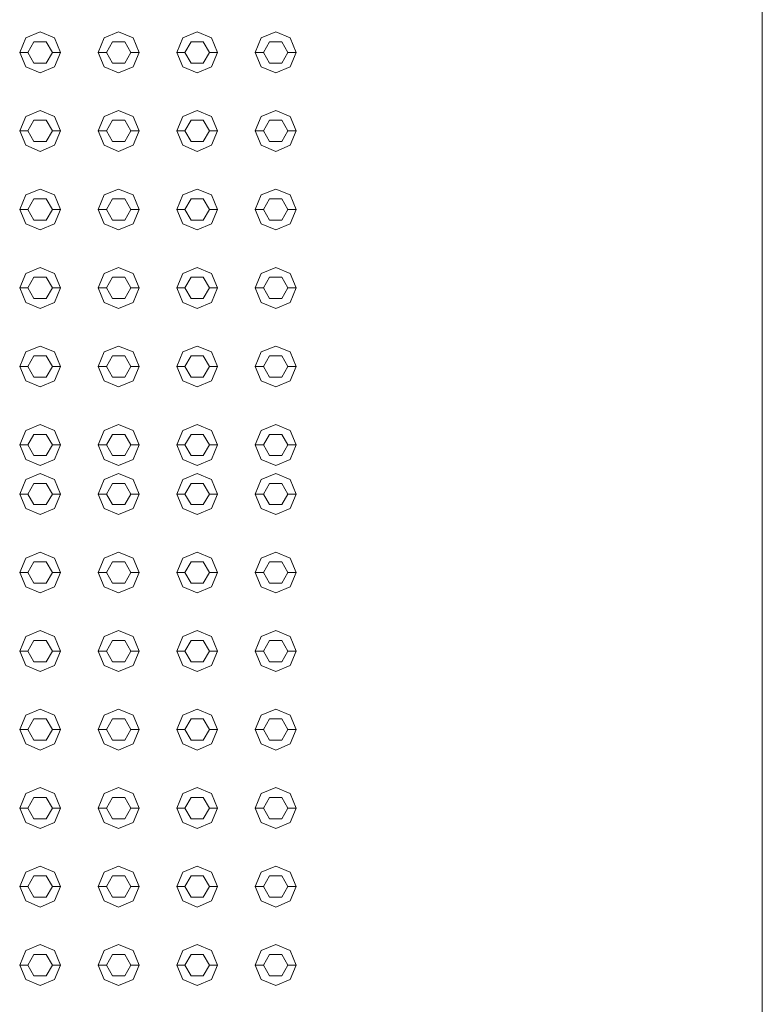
# Model space of a CAD drawing. Header units: millimetres. Extents: x 321 to 585, y -277 to 9.
# Tile 1045 of 1056: x 359.941 to 360.849, y -8.256 to -7.052. Entities that reach past the tile are written whole.
import ezdxf

# ---------------------------------------------------------------- set-up
doc = ezdxf.new("R2010")
doc.units = ezdxf.units.MM
doc.header["$MEASUREMENT"] = 0
doc.layers.add('IFC-Elemento construtivo genérico-Contorno', color=253, linetype='Continuous', lineweight=5)
doc.layers.add('IFC-Laje-Contorno', color=134, linetype='Continuous', lineweight=5)

msp = doc.modelspace()

# ---------------------------------------------------------------- linework, layer by layer
at = {"layer": 'IFC-Elemento construtivo genérico-Contorno', "lineweight": 5}
for p, q in [((359.9487, -7.0747), (359.9663, -7.0674)), ((359.9663, -7.0674), (359.984, -7.0747)), ((360.0447, -7.0747), (360.0623, -7.0674)), ((360.0623, -7.0674), (360.08, -7.0747)), ((360.1407, -7.0747), (360.1583, -7.0674)), ((360.1583, -7.0674), (360.176, -7.0747)), ((360.2367, -7.0747), (360.2543, -7.0674)), ((360.2543, -7.0674), (360.272, -7.0747)), ((359.9413, -7.0924), (359.9487, -7.0747)), ((359.9513, -7.0924), (359.9588, -7.0794)), ((359.9588, -7.0794), (359.9738, -7.0794)), ((359.9738, -7.0794), (359.9813, -7.0924)), ((359.984, -7.0747), (359.9913, -7.0924)), ((360.0373, -7.0924), (360.0447, -7.0747)), ((360.0473, -7.0924), (360.0548, -7.0794)), ((360.0548, -7.0794), (360.0698, -7.0794)), ((360.0698, -7.0794), (360.0773, -7.0924)), ((360.08, -7.0747), (360.0873, -7.0924)), ((360.1333, -7.0924), (360.1407, -7.0747)), ((360.1433, -7.0924), (360.1508, -7.0794)), ((360.1508, -7.0794), (360.1658, -7.0794)), ((360.1658, -7.0794), (360.1733, -7.0924)), ((360.176, -7.0747), (360.1833, -7.0924)), ((360.2293, -7.0924), (360.2367, -7.0747)), ((360.2393, -7.0924), (360.2468, -7.0794)), ((360.2468, -7.0794), (360.2618, -7.0794)), ((360.2618, -7.0794), (360.2693, -7.0924)), ((360.272, -7.0747), (360.2793, -7.0924)), ((359.9413, -7.0924), (359.9513, -7.0924)), ((359.9413, -7.0924), (359.9487, -7.11)), ((359.9513, -7.0924), (359.9588, -7.1054)), ((359.9738, -7.1054), (359.9813, -7.0924)), ((359.9813, -7.0924), (359.9913, -7.0924)), ((359.984, -7.11), (359.9913, -7.0924)), ((360.0373, -7.0924), (360.0473, -7.0924)), ((360.0373, -7.0924), (360.0447, -7.11)), ((360.0473, -7.0924), (360.0548, -7.1054)), ((360.0698, -7.1054), (360.0773, -7.0924)), ((360.0773, -7.0924), (360.0873, -7.0924)), ((360.08, -7.11), (360.0873, -7.0924)), ((360.1333, -7.0924), (360.1433, -7.0924)), ((360.1333, -7.0924), (360.1407, -7.11)), ((360.1433, -7.0924), (360.1508, -7.1054)), ((360.1658, -7.1054), (360.1733, -7.0924)), ((360.1733, -7.0924), (360.1833, -7.0924)), ((360.176, -7.11), (360.1833, -7.0924)), ((360.2293, -7.0924), (360.2393, -7.0924)), ((360.2293, -7.0924), (360.2367, -7.11)), ((360.2393, -7.0924), (360.2468, -7.1054)), ((360.2618, -7.1054), (360.2693, -7.0924)), ((360.2693, -7.0924), (360.2793, -7.0924)), ((360.272, -7.11), (360.2793, -7.0924)), ((359.9487, -7.11), (359.9663, -7.1174)), ((359.9588, -7.1054), (359.9738, -7.1054)), ((359.9663, -7.1174), (359.984, -7.11)), ((360.0447, -7.11), (360.0623, -7.1174)), ((360.0548, -7.1054), (360.0698, -7.1054)), ((360.0623, -7.1174), (360.08, -7.11)), ((360.1407, -7.11), (360.1583, -7.1174)), ((360.1508, -7.1054), (360.1658, -7.1054)), ((360.1583, -7.1174), (360.176, -7.11)), ((360.2367, -7.11), (360.2543, -7.1174)), ((360.2468, -7.1054), (360.2618, -7.1054)), ((360.2543, -7.1174), (360.272, -7.11)), ((359.9487, -7.1707), (359.9663, -7.1634)), ((359.9663, -7.1634), (359.984, -7.1707)), ((360.0447, -7.1707), (360.0623, -7.1634)), ((360.0623, -7.1634), (360.08, -7.1707)), ((360.1407, -7.1707), (360.1583, -7.1634)), ((360.1583, -7.1634), (360.176, -7.1707)), ((360.2367, -7.1707), (360.2543, -7.1634)), ((360.2543, -7.1634), (360.272, -7.1707)), ((359.9413, -7.1884), (359.9487, -7.1707)), ((359.9513, -7.1884), (359.9588, -7.1754)), ((359.9588, -7.1754), (359.9738, -7.1754)), ((359.9738, -7.1754), (359.9813, -7.1884)), ((359.984, -7.1707), (359.9913, -7.1884)), ((360.0373, -7.1884), (360.0447, -7.1707)), ((360.0473, -7.1884), (360.0548, -7.1754)), ((360.0548, -7.1754), (360.0698, -7.1754)), ((360.0698, -7.1754), (360.0773, -7.1884)), ((360.08, -7.1707), (360.0873, -7.1884)), ((360.1333, -7.1884), (360.1407, -7.1707)), ((360.1433, -7.1884), (360.1508, -7.1754)), ((360.1508, -7.1754), (360.1658, -7.1754)), ((360.1658, -7.1754), (360.1733, -7.1884)), ((360.176, -7.1707), (360.1833, -7.1884)), ((360.2293, -7.1884), (360.2367, -7.1707)), ((360.2393, -7.1884), (360.2468, -7.1754)), ((360.2468, -7.1754), (360.2618, -7.1754)), ((360.2618, -7.1754), (360.2693, -7.1884)), ((360.272, -7.1707), (360.2793, -7.1884)), ((359.9413, -7.1884), (359.9513, -7.1884)), ((359.9413, -7.1884), (359.9487, -7.206)), ((359.9513, -7.1884), (359.9588, -7.2014)), ((359.9738, -7.2014), (359.9813, -7.1884)), ((359.9813, -7.1884), (359.9913, -7.1884)), ((359.984, -7.206), (359.9913, -7.1884)), ((360.0373, -7.1884), (360.0473, -7.1884)), ((360.0373, -7.1884), (360.0447, -7.206)), ((360.0473, -7.1884), (360.0548, -7.2014)), ((360.0698, -7.2014), (360.0773, -7.1884)), ((360.0773, -7.1884), (360.0873, -7.1884)), ((360.08, -7.206), (360.0873, -7.1884)), ((360.1333, -7.1884), (360.1433, -7.1884)), ((360.1333, -7.1884), (360.1407, -7.206)), ((360.1433, -7.1884), (360.1508, -7.2014)), ((360.1658, -7.2014), (360.1733, -7.1884)), ((360.1733, -7.1884), (360.1833, -7.1884)), ((360.176, -7.206), (360.1833, -7.1884)), ((360.2293, -7.1884), (360.2393, -7.1884)), ((360.2293, -7.1884), (360.2367, -7.206)), ((360.2393, -7.1884), (360.2468, -7.2014)), ((360.2618, -7.2014), (360.2693, -7.1884)), ((360.2693, -7.1884), (360.2793, -7.1884)), ((360.272, -7.206), (360.2793, -7.1884)), ((359.9487, -7.206), (359.9663, -7.2134)), ((359.9588, -7.2014), (359.9738, -7.2014)), ((359.9663, -7.2134), (359.984, -7.206)), ((360.0447, -7.206), (360.0623, -7.2134)), ((360.0548, -7.2014), (360.0698, -7.2014)), ((360.0623, -7.2134), (360.08, -7.206)), ((360.1407, -7.206), (360.1583, -7.2134)), ((360.1508, -7.2014), (360.1658, -7.2014)), ((360.1583, -7.2134), (360.176, -7.206)), ((360.2367, -7.206), (360.2543, -7.2134)), ((360.2468, -7.2014), (360.2618, -7.2014)), ((360.2543, -7.2134), (360.272, -7.206)), ((359.9487, -7.2667), (359.9663, -7.2594)), ((359.9663, -7.2594), (359.984, -7.2667)), ((360.0447, -7.2667), (360.0623, -7.2594)), ((360.0623, -7.2594), (360.08, -7.2667)), ((360.1407, -7.2667), (360.1583, -7.2594)), ((360.1583, -7.2594), (360.176, -7.2667)), ((360.2367, -7.2667), (360.2543, -7.2594)), ((360.2543, -7.2594), (360.272, -7.2667)), ((359.9413, -7.2844), (359.9487, -7.2667)), ((359.9513, -7.2844), (359.9588, -7.2714)), ((359.9588, -7.2714), (359.9738, -7.2714)), ((359.9738, -7.2714), (359.9813, -7.2844)), ((359.984, -7.2667), (359.9913, -7.2844)), ((360.0373, -7.2844), (360.0447, -7.2667)), ((360.0473, -7.2844), (360.0548, -7.2714)), ((360.0548, -7.2714), (360.0698, -7.2714)), ((360.0698, -7.2714), (360.0773, -7.2844)), ((360.08, -7.2667), (360.0873, -7.2844)), ((360.1333, -7.2844), (360.1407, -7.2667)), ((360.1433, -7.2844), (360.1508, -7.2714)), ((360.1508, -7.2714), (360.1658, -7.2714)), ((360.1658, -7.2714), (360.1733, -7.2844)), ((360.176, -7.2667), (360.1833, -7.2844)), ((360.2293, -7.2844), (360.2367, -7.2667)), ((360.2393, -7.2844), (360.2468, -7.2714)), ((360.2468, -7.2714), (360.2618, -7.2714)), ((360.2618, -7.2714), (360.2693, -7.2844)), ((360.272, -7.2667), (360.2793, -7.2844)), ((359.9413, -7.2844), (359.9513, -7.2844)), ((359.9413, -7.2844), (359.9487, -7.302)), ((359.9513, -7.2844), (359.9588, -7.2974)), ((359.9738, -7.2974), (359.9813, -7.2844)), ((359.9813, -7.2844), (359.9913, -7.2844)), ((359.984, -7.302), (359.9913, -7.2844)), ((360.0373, -7.2844), (360.0473, -7.2844)), ((360.0373, -7.2844), (360.0447, -7.302)), ((360.0473, -7.2844), (360.0548, -7.2974)), ((360.0698, -7.2974), (360.0773, -7.2844)), ((360.0773, -7.2844), (360.0873, -7.2844)), ((360.08, -7.302), (360.0873, -7.2844)), ((360.1333, -7.2844), (360.1433, -7.2844)), ((360.1333, -7.2844), (360.1407, -7.302)), ((360.1433, -7.2844), (360.1508, -7.2974)), ((360.1658, -7.2974), (360.1733, -7.2844)), ((360.1733, -7.2844), (360.1833, -7.2844)), ((360.176, -7.302), (360.1833, -7.2844)), ((360.2293, -7.2844), (360.2393, -7.2844)), ((360.2293, -7.2844), (360.2367, -7.302)), ((360.2393, -7.2844), (360.2468, -7.2974)), ((360.2618, -7.2974), (360.2693, -7.2844)), ((360.2693, -7.2844), (360.2793, -7.2844)), ((360.272, -7.302), (360.2793, -7.2844)), ((359.9487, -7.302), (359.9663, -7.3094)), ((359.9588, -7.2974), (359.9738, -7.2974)), ((359.9663, -7.3094), (359.984, -7.302)), ((360.0447, -7.302), (360.0623, -7.3094)), ((360.0548, -7.2974), (360.0698, -7.2974)), ((360.0623, -7.3094), (360.08, -7.302)), ((360.1407, -7.302), (360.1583, -7.3094)), ((360.1508, -7.2974), (360.1658, -7.2974)), ((360.1583, -7.3094), (360.176, -7.302)), ((360.2367, -7.302), (360.2543, -7.3094)), ((360.2468, -7.2974), (360.2618, -7.2974)), ((360.2543, -7.3094), (360.272, -7.302)), ((359.9487, -7.3627), (359.9663, -7.3554)), ((359.9663, -7.3554), (359.984, -7.3627)), ((360.0447, -7.3627), (360.0623, -7.3554)), ((360.0623, -7.3554), (360.08, -7.3627)), ((360.1407, -7.3627), (360.1583, -7.3554)), ((360.1583, -7.3554), (360.176, -7.3627)), ((360.2367, -7.3627), (360.2543, -7.3554)), ((360.2543, -7.3554), (360.272, -7.3627)), ((359.9413, -7.3804), (359.9487, -7.3627)), ((359.9513, -7.3804), (359.9588, -7.3674)), ((359.9588, -7.3674), (359.9738, -7.3674)), ((359.9738, -7.3674), (359.9813, -7.3804)), ((359.984, -7.3627), (359.9913, -7.3804)), ((360.0373, -7.3804), (360.0447, -7.3627)), ((360.0473, -7.3804), (360.0548, -7.3674)), ((360.0548, -7.3674), (360.0698, -7.3674)), ((360.0698, -7.3674), (360.0773, -7.3804)), ((360.08, -7.3627), (360.0873, -7.3804)), ((360.1333, -7.3804), (360.1407, -7.3627)), ((360.1433, -7.3804), (360.1508, -7.3674)), ((360.1508, -7.3674), (360.1658, -7.3674)), ((360.1658, -7.3674), (360.1733, -7.3804)), ((360.176, -7.3627), (360.1833, -7.3804)), ((360.2293, -7.3804), (360.2367, -7.3627)), ((360.2393, -7.3804), (360.2468, -7.3674)), ((360.2468, -7.3674), (360.2618, -7.3674)), ((360.2618, -7.3674), (360.2693, -7.3804)), ((360.272, -7.3627), (360.2793, -7.3804)), ((359.9413, -7.3804), (359.9513, -7.3804)), ((359.9413, -7.3804), (359.9487, -7.398)), ((359.9513, -7.3804), (359.9588, -7.3934)), ((359.9738, -7.3934), (359.9813, -7.3804)), ((359.9813, -7.3804), (359.9913, -7.3804)), ((359.984, -7.398), (359.9913, -7.3804)), ((360.0373, -7.3804), (360.0473, -7.3804)), ((360.0373, -7.3804), (360.0447, -7.398)), ((360.0473, -7.3804), (360.0548, -7.3934)), ((360.0698, -7.3934), (360.0773, -7.3804)), ((360.0773, -7.3804), (360.0873, -7.3804)), ((360.08, -7.398), (360.0873, -7.3804)), ((360.1333, -7.3804), (360.1433, -7.3804)), ((360.1333, -7.3804), (360.1407, -7.398)), ((360.1433, -7.3804), (360.1508, -7.3934)), ((360.1658, -7.3934), (360.1733, -7.3804)), ((360.1733, -7.3804), (360.1833, -7.3804)), ((360.176, -7.398), (360.1833, -7.3804)), ((360.2293, -7.3804), (360.2393, -7.3804)), ((360.2293, -7.3804), (360.2367, -7.398)), ((360.2393, -7.3804), (360.2468, -7.3934)), ((360.2618, -7.3934), (360.2693, -7.3804)), ((360.2693, -7.3804), (360.2793, -7.3804)), ((360.272, -7.398), (360.2793, -7.3804)), ((359.9487, -7.398), (359.9663, -7.4054)), ((359.9588, -7.3934), (359.9738, -7.3934)), ((359.9663, -7.4054), (359.984, -7.398)), ((360.0447, -7.398), (360.0623, -7.4054)), ((360.0548, -7.3934), (360.0698, -7.3934)), ((360.0623, -7.4054), (360.08, -7.398)), ((360.1407, -7.398), (360.1583, -7.4054)), ((360.1508, -7.3934), (360.1658, -7.3934)), ((360.1583, -7.4054), (360.176, -7.398)), ((360.2367, -7.398), (360.2543, -7.4054)), ((360.2468, -7.3934), (360.2618, -7.3934)), ((360.2543, -7.4054), (360.272, -7.398)), ((359.9487, -7.4587), (359.9663, -7.4514)), ((359.9663, -7.4514), (359.984, -7.4587)), ((360.0447, -7.4587), (360.0623, -7.4514)), ((360.0623, -7.4514), (360.08, -7.4587)), ((360.1407, -7.4587), (360.1583, -7.4514)), ((360.1583, -7.4514), (360.176, -7.4587)), ((360.2367, -7.4587), (360.2543, -7.4514)), ((360.2543, -7.4514), (360.272, -7.4587)), ((359.9413, -7.4764), (359.9487, -7.4587)), ((359.9513, -7.4764), (359.9588, -7.4634)), ((359.9588, -7.4634), (359.9738, -7.4634)), ((359.9738, -7.4634), (359.9813, -7.4764)), ((359.984, -7.4587), (359.9913, -7.4764)), ((360.0373, -7.4764), (360.0447, -7.4587)), ((360.0473, -7.4764), (360.0548, -7.4634)), ((360.0548, -7.4634), (360.0698, -7.4634)), ((360.0698, -7.4634), (360.0773, -7.4764)), ((360.08, -7.4587), (360.0873, -7.4764)), ((360.1333, -7.4764), (360.1407, -7.4587)), ((360.1433, -7.4764), (360.1508, -7.4634)), ((360.1508, -7.4634), (360.1658, -7.4634)), ((360.1658, -7.4634), (360.1733, -7.4764)), ((360.176, -7.4587), (360.1833, -7.4764)), ((360.2293, -7.4764), (360.2367, -7.4587)), ((360.2393, -7.4764), (360.2468, -7.4634)), ((360.2468, -7.4634), (360.2618, -7.4634)), ((360.2618, -7.4634), (360.2693, -7.4764)), ((360.272, -7.4587), (360.2793, -7.4764)), ((359.9413, -7.4764), (359.9513, -7.4764)), ((359.9413, -7.4764), (359.9487, -7.494)), ((359.9513, -7.4764), (359.9588, -7.4894)), ((359.9738, -7.4894), (359.9813, -7.4764)), ((359.9813, -7.4764), (359.9913, -7.4764)), ((359.984, -7.494), (359.9913, -7.4764)), ((360.0373, -7.4764), (360.0473, -7.4764)), ((360.0373, -7.4764), (360.0447, -7.494)), ((360.0473, -7.4764), (360.0548, -7.4894)), ((360.0698, -7.4894), (360.0773, -7.4764)), ((360.0773, -7.4764), (360.0873, -7.4764)), ((360.08, -7.494), (360.0873, -7.4764)), ((360.1333, -7.4764), (360.1433, -7.4764)), ((360.1333, -7.4764), (360.1407, -7.494)), ((360.1433, -7.4764), (360.1508, -7.4894)), ((360.1658, -7.4894), (360.1733, -7.4764)), ((360.1733, -7.4764), (360.1833, -7.4764)), ((360.176, -7.494), (360.1833, -7.4764)), ((360.2293, -7.4764), (360.2393, -7.4764)), ((360.2293, -7.4764), (360.2367, -7.494)), ((360.2393, -7.4764), (360.2468, -7.4894)), ((360.2618, -7.4894), (360.2693, -7.4764)), ((360.2693, -7.4764), (360.2793, -7.4764)), ((360.272, -7.494), (360.2793, -7.4764)), ((359.9487, -7.494), (359.9663, -7.5014)), ((359.9588, -7.4894), (359.9738, -7.4894)), ((359.9663, -7.5014), (359.984, -7.494)), ((360.0447, -7.494), (360.0623, -7.5014)), ((360.0548, -7.4894), (360.0698, -7.4894)), ((360.0623, -7.5014), (360.08, -7.494)), ((360.1407, -7.494), (360.1583, -7.5014)), ((360.1508, -7.4894), (360.1658, -7.4894)), ((360.1583, -7.5014), (360.176, -7.494)), ((360.2367, -7.494), (360.2543, -7.5014)), ((360.2468, -7.4894), (360.2618, -7.4894)), ((360.2543, -7.5014), (360.272, -7.494)), ((359.9487, -7.5547), (359.9663, -7.5474)), ((359.9663, -7.5474), (359.984, -7.5547)), ((360.0447, -7.5547), (360.0623, -7.5474)), ((360.0623, -7.5474), (360.08, -7.5547)), ((360.1407, -7.5547), (360.1583, -7.5474)), ((360.1583, -7.5474), (360.176, -7.5547)), ((360.2367, -7.5547), (360.2543, -7.5474)), ((360.2543, -7.5474), (360.272, -7.5547)), ((359.9413, -7.5724), (359.9487, -7.5547)), ((359.9513, -7.5724), (359.9588, -7.5594)), ((359.9588, -7.5594), (359.9738, -7.5594)), ((359.9738, -7.5594), (359.9813, -7.5724)), ((359.984, -7.5547), (359.9913, -7.5724)), ((360.0373, -7.5724), (360.0447, -7.5547)), ((360.0473, -7.5724), (360.0548, -7.5594)), ((360.0548, -7.5594), (360.0698, -7.5594)), ((360.0698, -7.5594), (360.0773, -7.5724)), ((360.08, -7.5547), (360.0873, -7.5724)), ((360.1333, -7.5724), (360.1407, -7.5547)), ((360.1433, -7.5724), (360.1508, -7.5594)), ((360.1508, -7.5594), (360.1658, -7.5594)), ((360.1658, -7.5594), (360.1733, -7.5724)), ((360.176, -7.5547), (360.1833, -7.5724)), ((360.2293, -7.5724), (360.2367, -7.5547)), ((360.2393, -7.5724), (360.2468, -7.5594)), ((360.2468, -7.5594), (360.2618, -7.5594)), ((360.2618, -7.5594), (360.2693, -7.5724)), ((360.272, -7.5547), (360.2793, -7.5724)), ((359.9413, -7.5724), (359.9513, -7.5724)), ((359.9413, -7.5724), (359.9487, -7.59)), ((359.9513, -7.5724), (359.9588, -7.5854)), ((359.9738, -7.5854), (359.9813, -7.5724)), ((359.9813, -7.5724), (359.9913, -7.5724)), ((359.984, -7.59), (359.9913, -7.5724)), ((360.0373, -7.5724), (360.0473, -7.5724)), ((360.0373, -7.5724), (360.0447, -7.59)), ((360.0473, -7.5724), (360.0548, -7.5854)), ((360.0698, -7.5854), (360.0773, -7.5724)), ((360.0773, -7.5724), (360.0873, -7.5724)), ((360.08, -7.59), (360.0873, -7.5724)), ((360.1333, -7.5724), (360.1433, -7.5724)), ((360.1333, -7.5724), (360.1407, -7.59)), ((360.1433, -7.5724), (360.1508, -7.5854)), ((360.1658, -7.5854), (360.1733, -7.5724)), ((360.1733, -7.5724), (360.1833, -7.5724)), ((360.176, -7.59), (360.1833, -7.5724)), ((360.2293, -7.5724), (360.2393, -7.5724)), ((360.2293, -7.5724), (360.2367, -7.59)), ((360.2393, -7.5724), (360.2468, -7.5854)), ((360.2618, -7.5854), (360.2693, -7.5724)), ((360.2693, -7.5724), (360.2793, -7.5724)), ((360.272, -7.59), (360.2793, -7.5724)), ((359.9487, -7.59), (359.9663, -7.5974)), ((359.9588, -7.5854), (359.9738, -7.5854)), ((359.9663, -7.5974), (359.984, -7.59)), ((360.0447, -7.59), (360.0623, -7.5974)), ((360.0548, -7.5854), (360.0698, -7.5854)), ((360.0623, -7.5974), (360.08, -7.59)), ((360.1407, -7.59), (360.1583, -7.5974)), ((360.1508, -7.5854), (360.1658, -7.5854)), ((360.1583, -7.5974), (360.176, -7.59)), ((360.2367, -7.59), (360.2543, -7.5974)), ((360.2468, -7.5854), (360.2618, -7.5854)), ((360.2543, -7.5974), (360.272, -7.59)), ((359.9487, -7.6147), (359.9663, -7.6074)), ((359.9663, -7.6074), (359.984, -7.6147)), ((360.0447, -7.6147), (360.0623, -7.6074)), ((360.0623, -7.6074), (360.08, -7.6147)), ((360.1407, -7.6147), (360.1583, -7.6074)), ((360.1583, -7.6074), (360.176, -7.6147)), ((360.2367, -7.6147), (360.2543, -7.6074)), ((360.2543, -7.6074), (360.272, -7.6147)), ((359.9413, -7.6324), (359.9487, -7.6147)), ((359.9513, -7.6324), (359.9588, -7.6194)), ((359.9588, -7.6194), (359.9738, -7.6194)), ((359.9738, -7.6194), (359.9813, -7.6324)), ((359.984, -7.6147), (359.9913, -7.6324)), ((360.0373, -7.6324), (360.0447, -7.6147)), ((360.0473, -7.6324), (360.0548, -7.6194)), ((360.0548, -7.6194), (360.0698, -7.6194)), ((360.0698, -7.6194), (360.0773, -7.6324)), ((360.08, -7.6147), (360.0873, -7.6324)), ((360.1333, -7.6324), (360.1407, -7.6147)), ((360.1433, -7.6324), (360.1508, -7.6194)), ((360.1508, -7.6194), (360.1658, -7.6194)), ((360.1658, -7.6194), (360.1733, -7.6324)), ((360.176, -7.6147), (360.1833, -7.6324)), ((360.2293, -7.6324), (360.2367, -7.6147)), ((360.2393, -7.6324), (360.2468, -7.6194)), ((360.2468, -7.6194), (360.2618, -7.6194)), ((360.2618, -7.6194), (360.2693, -7.6324)), ((360.272, -7.6147), (360.2793, -7.6324)), ((359.9413, -7.6324), (359.9513, -7.6324)), ((359.9413, -7.6324), (359.9487, -7.65)), ((359.9513, -7.6324), (359.9588, -7.6454)), ((359.9738, -7.6454), (359.9813, -7.6324)), ((359.9813, -7.6324), (359.9913, -7.6324)), ((359.984, -7.65), (359.9913, -7.6324)), ((360.0373, -7.6324), (360.0473, -7.6324)), ((360.0373, -7.6324), (360.0447, -7.65)), ((360.0473, -7.6324), (360.0548, -7.6454)), ((360.0698, -7.6454), (360.0773, -7.6324)), ((360.0773, -7.6324), (360.0873, -7.6324)), ((360.08, -7.65), (360.0873, -7.6324)), ((360.1333, -7.6324), (360.1433, -7.6324)), ((360.1333, -7.6324), (360.1407, -7.65)), ((360.1433, -7.6324), (360.1508, -7.6454)), ((360.1658, -7.6454), (360.1733, -7.6324)), ((360.1733, -7.6324), (360.1833, -7.6324)), ((360.176, -7.65), (360.1833, -7.6324)), ((360.2293, -7.6324), (360.2393, -7.6324)), ((360.2293, -7.6324), (360.2367, -7.65)), ((360.2393, -7.6324), (360.2468, -7.6454)), ((360.2618, -7.6454), (360.2693, -7.6324)), ((360.2693, -7.6324), (360.2793, -7.6324)), ((360.272, -7.65), (360.2793, -7.6324)), ((359.9588, -7.6454), (359.9738, -7.6454)), ((360.0548, -7.6454), (360.0698, -7.6454)), ((360.1508, -7.6454), (360.1658, -7.6454)), ((360.2468, -7.6454), (360.2618, -7.6454)), ((359.9487, -7.65), (359.9663, -7.6574)), ((359.9663, -7.6574), (359.984, -7.65)), ((360.0447, -7.65), (360.0623, -7.6574)), ((360.0623, -7.6574), (360.08, -7.65)), ((360.1407, -7.65), (360.1583, -7.6574)), ((360.1583, -7.6574), (360.176, -7.65)), ((360.2367, -7.65), (360.2543, -7.6574)), ((360.2543, -7.6574), (360.272, -7.65)), ((359.9487, -7.7107), (359.9663, -7.7034)), ((359.9663, -7.7034), (359.984, -7.7107)), ((360.0447, -7.7107), (360.0623, -7.7034)), ((360.0623, -7.7034), (360.08, -7.7107)), ((360.1407, -7.7107), (360.1583, -7.7034)), ((360.1583, -7.7034), (360.176, -7.7107)), ((360.2367, -7.7107), (360.2543, -7.7034)), ((360.2543, -7.7034), (360.272, -7.7107)), ((359.9413, -7.7284), (359.9487, -7.7107)), ((359.9513, -7.7284), (359.9588, -7.7154)), ((359.9588, -7.7154), (359.9738, -7.7154)), ((359.9738, -7.7154), (359.9813, -7.7284)), ((359.984, -7.7107), (359.9913, -7.7284)), ((360.0373, -7.7284), (360.0447, -7.7107)), ((360.0473, -7.7284), (360.0548, -7.7154)), ((360.0548, -7.7154), (360.0698, -7.7154)), ((360.0698, -7.7154), (360.0773, -7.7284)), ((360.08, -7.7107), (360.0873, -7.7284)), ((360.1333, -7.7284), (360.1407, -7.7107)), ((360.1433, -7.7284), (360.1508, -7.7154)), ((360.1508, -7.7154), (360.1658, -7.7154)), ((360.1658, -7.7154), (360.1733, -7.7284)), ((360.176, -7.7107), (360.1833, -7.7284)), ((360.2293, -7.7284), (360.2367, -7.7107)), ((360.2393, -7.7284), (360.2468, -7.7154)), ((360.2468, -7.7154), (360.2618, -7.7154)), ((360.2618, -7.7154), (360.2693, -7.7284)), ((360.272, -7.7107), (360.2793, -7.7284)), ((359.9413, -7.7284), (359.9513, -7.7284)), ((359.9413, -7.7284), (359.9487, -7.746)), ((359.9513, -7.7284), (359.9588, -7.7414)), ((359.9738, -7.7414), (359.9813, -7.7284)), ((359.9813, -7.7284), (359.9913, -7.7284)), ((359.984, -7.746), (359.9913, -7.7284)), ((360.0373, -7.7284), (360.0473, -7.7284)), ((360.0373, -7.7284), (360.0447, -7.746)), ((360.0473, -7.7284), (360.0548, -7.7414)), ((360.0698, -7.7414), (360.0773, -7.7284)), ((360.0773, -7.7284), (360.0873, -7.7284)), ((360.08, -7.746), (360.0873, -7.7284)), ((360.1333, -7.7284), (360.1433, -7.7284)), ((360.1333, -7.7284), (360.1407, -7.746)), ((360.1433, -7.7284), (360.1508, -7.7414)), ((360.1658, -7.7414), (360.1733, -7.7284)), ((360.1733, -7.7284), (360.1833, -7.7284)), ((360.176, -7.746), (360.1833, -7.7284)), ((360.2293, -7.7284), (360.2393, -7.7284)), ((360.2293, -7.7284), (360.2367, -7.746)), ((360.2393, -7.7284), (360.2468, -7.7414)), ((360.2618, -7.7414), (360.2693, -7.7284)), ((360.2693, -7.7284), (360.2793, -7.7284)), ((360.272, -7.746), (360.2793, -7.7284)), ((359.9588, -7.7414), (359.9738, -7.7414)), ((360.0548, -7.7414), (360.0698, -7.7414)), ((360.1508, -7.7414), (360.1658, -7.7414)), ((360.2468, -7.7414), (360.2618, -7.7414)), ((359.9487, -7.746), (359.9663, -7.7534)), ((359.9663, -7.7534), (359.984, -7.746)), ((360.0447, -7.746), (360.0623, -7.7534)), ((360.0623, -7.7534), (360.08, -7.746)), ((360.1407, -7.746), (360.1583, -7.7534)), ((360.1583, -7.7534), (360.176, -7.746)), ((360.2367, -7.746), (360.2543, -7.7534)), ((360.2543, -7.7534), (360.272, -7.746)), ((359.9487, -7.8067), (359.9663, -7.7994)), ((359.9663, -7.7994), (359.984, -7.8067)), ((360.0447, -7.8067), (360.0623, -7.7994)), ((360.0623, -7.7994), (360.08, -7.8067)), ((360.1407, -7.8067), (360.1583, -7.7994)), ((360.1583, -7.7994), (360.176, -7.8067)), ((360.2367, -7.8067), (360.2543, -7.7994)), ((360.2543, -7.7994), (360.272, -7.8067)), ((359.9413, -7.8244), (359.9487, -7.8067)), ((359.9513, -7.8244), (359.9588, -7.8114)), ((359.9588, -7.8114), (359.9738, -7.8114)), ((359.9738, -7.8114), (359.9813, -7.8244)), ((359.984, -7.8067), (359.9913, -7.8244)), ((360.0373, -7.8244), (360.0447, -7.8067)), ((360.0473, -7.8244), (360.0548, -7.8114)), ((360.0548, -7.8114), (360.0698, -7.8114)), ((360.0698, -7.8114), (360.0773, -7.8244)), ((360.08, -7.8067), (360.0873, -7.8244)), ((360.1333, -7.8244), (360.1407, -7.8067)), ((360.1433, -7.8244), (360.1508, -7.8114)), ((360.1508, -7.8114), (360.1658, -7.8114)), ((360.1658, -7.8114), (360.1733, -7.8244)), ((360.176, -7.8067), (360.1833, -7.8244)), ((360.2293, -7.8244), (360.2367, -7.8067)), ((360.2393, -7.8244), (360.2468, -7.8114)), ((360.2468, -7.8114), (360.2618, -7.8114)), ((360.2618, -7.8114), (360.2693, -7.8244)), ((360.272, -7.8067), (360.2793, -7.8244)), ((359.9413, -7.8244), (359.9513, -7.8244)), ((359.9413, -7.8244), (359.9487, -7.842)), ((359.9513, -7.8244), (359.9588, -7.8374)), ((359.9738, -7.8374), (359.9813, -7.8244)), ((359.9813, -7.8244), (359.9913, -7.8244)), ((359.984, -7.842), (359.9913, -7.8244)), ((360.0373, -7.8244), (360.0473, -7.8244)), ((360.0373, -7.8244), (360.0447, -7.842)), ((360.0473, -7.8244), (360.0548, -7.8374)), ((360.0698, -7.8374), (360.0773, -7.8244)), ((360.0773, -7.8244), (360.0873, -7.8244)), ((360.08, -7.842), (360.0873, -7.8244)), ((360.1333, -7.8244), (360.1433, -7.8244)), ((360.1333, -7.8244), (360.1407, -7.842)), ((360.1433, -7.8244), (360.1508, -7.8374)), ((360.1658, -7.8374), (360.1733, -7.8244)), ((360.1733, -7.8244), (360.1833, -7.8244)), ((360.176, -7.842), (360.1833, -7.8244)), ((360.2293, -7.8244), (360.2393, -7.8244)), ((360.2293, -7.8244), (360.2367, -7.842)), ((360.2393, -7.8244), (360.2468, -7.8374)), ((360.2618, -7.8374), (360.2693, -7.8244)), ((360.2693, -7.8244), (360.2793, -7.8244)), ((360.272, -7.842), (360.2793, -7.8244)), ((359.9588, -7.8374), (359.9738, -7.8374)), ((360.0548, -7.8374), (360.0698, -7.8374)), ((360.1508, -7.8374), (360.1658, -7.8374)), ((360.2468, -7.8374), (360.2618, -7.8374)), ((359.9487, -7.842), (359.9663, -7.8494)), ((359.9663, -7.8494), (359.984, -7.842)), ((360.0447, -7.842), (360.0623, -7.8494)), ((360.0623, -7.8494), (360.08, -7.842)), ((360.1407, -7.842), (360.1583, -7.8494)), ((360.1583, -7.8494), (360.176, -7.842)), ((360.2367, -7.842), (360.2543, -7.8494)), ((360.2543, -7.8494), (360.272, -7.842)), ((359.9487, -7.9027), (359.9663, -7.8954)), ((359.9663, -7.8954), (359.984, -7.9027)), ((360.0447, -7.9027), (360.0623, -7.8954)), ((360.0623, -7.8954), (360.08, -7.9027)), ((360.1407, -7.9027), (360.1583, -7.8954)), ((360.1583, -7.8954), (360.176, -7.9027)), ((360.2367, -7.9027), (360.2543, -7.8954)), ((360.2543, -7.8954), (360.272, -7.9027)), ((359.9413, -7.9204), (359.9487, -7.9027)), ((359.9513, -7.9204), (359.9588, -7.9074)), ((359.9588, -7.9074), (359.9738, -7.9074)), ((359.9738, -7.9074), (359.9813, -7.9204)), ((359.984, -7.9027), (359.9913, -7.9204)), ((360.0373, -7.9204), (360.0447, -7.9027)), ((360.0473, -7.9204), (360.0548, -7.9074)), ((360.0548, -7.9074), (360.0698, -7.9074)), ((360.0698, -7.9074), (360.0773, -7.9204)), ((360.08, -7.9027), (360.0873, -7.9204)), ((360.1333, -7.9204), (360.1407, -7.9027)), ((360.1433, -7.9204), (360.1508, -7.9074)), ((360.1508, -7.9074), (360.1658, -7.9074)), ((360.1658, -7.9074), (360.1733, -7.9204)), ((360.176, -7.9027), (360.1833, -7.9204)), ((360.2293, -7.9204), (360.2367, -7.9027)), ((360.2393, -7.9204), (360.2468, -7.9074)), ((360.2468, -7.9074), (360.2618, -7.9074)), ((360.2618, -7.9074), (360.2693, -7.9204)), ((360.272, -7.9027), (360.2793, -7.9204)), ((359.9413, -7.9204), (359.9513, -7.9204)), ((359.9413, -7.9204), (359.9487, -7.938)), ((359.9513, -7.9204), (359.9588, -7.9334)), ((359.9738, -7.9334), (359.9813, -7.9204)), ((359.9813, -7.9204), (359.9913, -7.9204)), ((359.984, -7.938), (359.9913, -7.9204)), ((360.0373, -7.9204), (360.0473, -7.9204)), ((360.0373, -7.9204), (360.0447, -7.938)), ((360.0473, -7.9204), (360.0548, -7.9334)), ((360.0698, -7.9334), (360.0773, -7.9204)), ((360.0773, -7.9204), (360.0873, -7.9204)), ((360.08, -7.938), (360.0873, -7.9204)), ((360.1333, -7.9204), (360.1433, -7.9204)), ((360.1333, -7.9204), (360.1407, -7.938)), ((360.1433, -7.9204), (360.1508, -7.9334)), ((360.1658, -7.9334), (360.1733, -7.9204)), ((360.1733, -7.9204), (360.1833, -7.9204)), ((360.176, -7.938), (360.1833, -7.9204)), ((360.2293, -7.9204), (360.2393, -7.9204)), ((360.2293, -7.9204), (360.2367, -7.938)), ((360.2393, -7.9204), (360.2468, -7.9334)), ((360.2618, -7.9334), (360.2693, -7.9204)), ((360.2693, -7.9204), (360.2793, -7.9204)), ((360.272, -7.938), (360.2793, -7.9204)), ((359.9588, -7.9334), (359.9738, -7.9334)), ((360.0548, -7.9334), (360.0698, -7.9334)), ((360.1508, -7.9334), (360.1658, -7.9334)), ((360.2468, -7.9334), (360.2618, -7.9334)), ((359.9487, -7.938), (359.9663, -7.9454)), ((359.9663, -7.9454), (359.984, -7.938)), ((360.0447, -7.938), (360.0623, -7.9454)), ((360.0623, -7.9454), (360.08, -7.938)), ((360.1407, -7.938), (360.1583, -7.9454)), ((360.1583, -7.9454), (360.176, -7.938)), ((360.2367, -7.938), (360.2543, -7.9454)), ((360.2543, -7.9454), (360.272, -7.938)), ((359.9487, -7.9987), (359.9663, -7.9914)), ((359.9663, -7.9914), (359.984, -7.9987)), ((360.0447, -7.9987), (360.0623, -7.9914)), ((360.0623, -7.9914), (360.08, -7.9987)), ((360.1407, -7.9987), (360.1583, -7.9914)), ((360.1583, -7.9914), (360.176, -7.9987)), ((360.2367, -7.9987), (360.2543, -7.9914)), ((360.2543, -7.9914), (360.272, -7.9987)), ((359.9413, -8.0164), (359.9487, -7.9987)), ((359.9513, -8.0164), (359.9588, -8.0034)), ((359.9588, -8.0034), (359.9738, -8.0034)), ((359.9738, -8.0034), (359.9813, -8.0164)), ((359.984, -7.9987), (359.9913, -8.0164)), ((360.0373, -8.0164), (360.0447, -7.9987)), ((360.0473, -8.0164), (360.0548, -8.0034)), ((360.0548, -8.0034), (360.0698, -8.0034)), ((360.0698, -8.0034), (360.0773, -8.0164)), ((360.08, -7.9987), (360.0873, -8.0164)), ((360.1333, -8.0164), (360.1407, -7.9987)), ((360.1433, -8.0164), (360.1508, -8.0034)), ((360.1508, -8.0034), (360.1658, -8.0034)), ((360.1658, -8.0034), (360.1733, -8.0164)), ((360.176, -7.9987), (360.1833, -8.0164)), ((360.2293, -8.0164), (360.2367, -7.9987)), ((360.2393, -8.0164), (360.2468, -8.0034)), ((360.2468, -8.0034), (360.2618, -8.0034)), ((360.2618, -8.0034), (360.2693, -8.0164)), ((360.272, -7.9987), (360.2793, -8.0164)), ((359.9413, -8.0164), (359.9513, -8.0164)), ((359.9413, -8.0164), (359.9487, -8.034)), ((359.9513, -8.0164), (359.9588, -8.0294)), ((359.9738, -8.0294), (359.9813, -8.0164)), ((359.9813, -8.0164), (359.9913, -8.0164)), ((359.984, -8.034), (359.9913, -8.0164)), ((360.0373, -8.0164), (360.0473, -8.0164)), ((360.0373, -8.0164), (360.0447, -8.034)), ((360.0473, -8.0164), (360.0548, -8.0294)), ((360.0698, -8.0294), (360.0773, -8.0164)), ((360.0773, -8.0164), (360.0873, -8.0164)), ((360.08, -8.034), (360.0873, -8.0164)), ((360.1333, -8.0164), (360.1433, -8.0164)), ((360.1333, -8.0164), (360.1407, -8.034)), ((360.1433, -8.0164), (360.1508, -8.0294)), ((360.1658, -8.0294), (360.1733, -8.0164)), ((360.1733, -8.0164), (360.1833, -8.0164)), ((360.176, -8.034), (360.1833, -8.0164)), ((360.2293, -8.0164), (360.2393, -8.0164)), ((360.2293, -8.0164), (360.2367, -8.034)), ((360.2393, -8.0164), (360.2468, -8.0294)), ((360.2618, -8.0294), (360.2693, -8.0164)), ((360.2693, -8.0164), (360.2793, -8.0164)), ((360.272, -8.034), (360.2793, -8.0164)), ((359.9588, -8.0294), (359.9738, -8.0294)), ((360.0548, -8.0294), (360.0698, -8.0294)), ((360.1508, -8.0294), (360.1658, -8.0294)), ((360.2468, -8.0294), (360.2618, -8.0294)), ((359.9487, -8.034), (359.9663, -8.0414)), ((359.9663, -8.0414), (359.984, -8.034)), ((360.0447, -8.034), (360.0623, -8.0414)), ((360.0623, -8.0414), (360.08, -8.034)), ((360.1407, -8.034), (360.1583, -8.0414)), ((360.1583, -8.0414), (360.176, -8.034)), ((360.2367, -8.034), (360.2543, -8.0414)), ((360.2543, -8.0414), (360.272, -8.034)), ((359.9487, -8.0947), (359.9663, -8.0874)), ((359.9663, -8.0874), (359.984, -8.0947)), ((360.0447, -8.0947), (360.0623, -8.0874)), ((360.0623, -8.0874), (360.08, -8.0947)), ((360.1407, -8.0947), (360.1583, -8.0874)), ((360.1583, -8.0874), (360.176, -8.0947)), ((360.2367, -8.0947), (360.2543, -8.0874)), ((360.2543, -8.0874), (360.272, -8.0947)), ((359.9413, -8.1124), (359.9487, -8.0947)), ((359.9513, -8.1124), (359.9588, -8.0994)), ((359.9588, -8.0994), (359.9738, -8.0994)), ((359.9738, -8.0994), (359.9813, -8.1124)), ((359.984, -8.0947), (359.9913, -8.1124)), ((360.0373, -8.1124), (360.0447, -8.0947)), ((360.0473, -8.1124), (360.0548, -8.0994)), ((360.0548, -8.0994), (360.0698, -8.0994)), ((360.0698, -8.0994), (360.0773, -8.1124)), ((360.08, -8.0947), (360.0873, -8.1124)), ((360.1333, -8.1124), (360.1407, -8.0947)), ((360.1433, -8.1124), (360.1508, -8.0994)), ((360.1508, -8.0994), (360.1658, -8.0994)), ((360.1658, -8.0994), (360.1733, -8.1124)), ((360.176, -8.0947), (360.1833, -8.1124)), ((360.2293, -8.1124), (360.2367, -8.0947)), ((360.2393, -8.1124), (360.2468, -8.0994)), ((360.2468, -8.0994), (360.2618, -8.0994)), ((360.2618, -8.0994), (360.2693, -8.1124)), ((360.272, -8.0947), (360.2793, -8.1124)), ((359.9413, -8.1124), (359.9513, -8.1124)), ((359.9413, -8.1124), (359.9487, -8.13)), ((359.9513, -8.1124), (359.9588, -8.1254)), ((359.9738, -8.1254), (359.9813, -8.1124)), ((359.9813, -8.1124), (359.9913, -8.1124)), ((359.984, -8.13), (359.9913, -8.1124)), ((360.0373, -8.1124), (360.0473, -8.1124)), ((360.0373, -8.1124), (360.0447, -8.13)), ((360.0473, -8.1124), (360.0548, -8.1254)), ((360.0698, -8.1254), (360.0773, -8.1124)), ((360.0773, -8.1124), (360.0873, -8.1124)), ((360.08, -8.13), (360.0873, -8.1124)), ((360.1333, -8.1124), (360.1433, -8.1124)), ((360.1333, -8.1124), (360.1407, -8.13)), ((360.1433, -8.1124), (360.1508, -8.1254)), ((360.1658, -8.1254), (360.1733, -8.1124)), ((360.1733, -8.1124), (360.1833, -8.1124)), ((360.176, -8.13), (360.1833, -8.1124)), ((360.2293, -8.1124), (360.2393, -8.1124)), ((360.2293, -8.1124), (360.2367, -8.13)), ((360.2393, -8.1124), (360.2468, -8.1254)), ((360.2618, -8.1254), (360.2693, -8.1124)), ((360.2693, -8.1124), (360.2793, -8.1124)), ((360.272, -8.13), (360.2793, -8.1124)), ((359.9588, -8.1254), (359.9738, -8.1254)), ((360.0548, -8.1254), (360.0698, -8.1254)), ((360.1508, -8.1254), (360.1658, -8.1254)), ((360.2468, -8.1254), (360.2618, -8.1254)), ((359.9487, -8.13), (359.9663, -8.1374)), ((359.9663, -8.1374), (359.984, -8.13)), ((360.0447, -8.13), (360.0623, -8.1374)), ((360.0623, -8.1374), (360.08, -8.13)), ((360.1407, -8.13), (360.1583, -8.1374)), ((360.1583, -8.1374), (360.176, -8.13)), ((360.2367, -8.13), (360.2543, -8.1374)), ((360.2543, -8.1374), (360.272, -8.13)), ((359.9487, -8.1907), (359.9663, -8.1834)), ((359.9663, -8.1834), (359.984, -8.1907)), ((360.0447, -8.1907), (360.0623, -8.1834)), ((360.0623, -8.1834), (360.08, -8.1907)), ((360.1407, -8.1907), (360.1583, -8.1834)), ((360.1583, -8.1834), (360.176, -8.1907)), ((360.2367, -8.1907), (360.2543, -8.1834)), ((360.2543, -8.1834), (360.272, -8.1907)), ((359.9413, -8.2084), (359.9487, -8.1907)), ((359.9513, -8.2084), (359.9588, -8.1954)), ((359.9588, -8.1954), (359.9738, -8.1954)), ((359.9738, -8.1954), (359.9813, -8.2084)), ((359.984, -8.1907), (359.9913, -8.2084)), ((360.0373, -8.2084), (360.0447, -8.1907)), ((360.0473, -8.2084), (360.0548, -8.1954)), ((360.0548, -8.1954), (360.0698, -8.1954)), ((360.0698, -8.1954), (360.0773, -8.2084)), ((360.08, -8.1907), (360.0873, -8.2084)), ((360.1333, -8.2084), (360.1407, -8.1907)), ((360.1433, -8.2084), (360.1508, -8.1954)), ((360.1508, -8.1954), (360.1658, -8.1954)), ((360.1658, -8.1954), (360.1733, -8.2084)), ((360.176, -8.1907), (360.1833, -8.2084)), ((360.2293, -8.2084), (360.2367, -8.1907)), ((360.2393, -8.2084), (360.2468, -8.1954)), ((360.2468, -8.1954), (360.2618, -8.1954)), ((360.2618, -8.1954), (360.2693, -8.2084)), ((360.272, -8.1907), (360.2793, -8.2084)), ((359.9413, -8.2084), (359.9513, -8.2084)), ((359.9413, -8.2084), (359.9487, -8.226)), ((359.9513, -8.2084), (359.9588, -8.2214)), ((359.9738, -8.2214), (359.9813, -8.2084)), ((359.9813, -8.2084), (359.9913, -8.2084)), ((359.984, -8.226), (359.9913, -8.2084)), ((360.0373, -8.2084), (360.0473, -8.2084)), ((360.0373, -8.2084), (360.0447, -8.226)), ((360.0473, -8.2084), (360.0548, -8.2214)), ((360.0698, -8.2214), (360.0773, -8.2084)), ((360.0773, -8.2084), (360.0873, -8.2084)), ((360.08, -8.226), (360.0873, -8.2084)), ((360.1333, -8.2084), (360.1433, -8.2084)), ((360.1333, -8.2084), (360.1407, -8.226)), ((360.1433, -8.2084), (360.1508, -8.2214)), ((360.1658, -8.2214), (360.1733, -8.2084)), ((360.1733, -8.2084), (360.1833, -8.2084)), ((360.176, -8.226), (360.1833, -8.2084)), ((360.2293, -8.2084), (360.2393, -8.2084)), ((360.2293, -8.2084), (360.2367, -8.226)), ((360.2393, -8.2084), (360.2468, -8.2214)), ((360.2618, -8.2214), (360.2693, -8.2084)), ((360.2693, -8.2084), (360.2793, -8.2084)), ((360.272, -8.226), (360.2793, -8.2084)), ((359.9588, -8.2214), (359.9738, -8.2214)), ((360.0548, -8.2214), (360.0698, -8.2214)), ((360.1508, -8.2214), (360.1658, -8.2214)), ((360.2468, -8.2214), (360.2618, -8.2214)), ((359.9487, -8.226), (359.9663, -8.2334)), ((359.9663, -8.2334), (359.984, -8.226)), ((360.0447, -8.226), (360.0623, -8.2334)), ((360.0623, -8.2334), (360.08, -8.226)), ((360.1407, -8.226), (360.1583, -8.2334)), ((360.1583, -8.2334), (360.176, -8.226)), ((360.2367, -8.226), (360.2543, -8.2334)), ((360.2543, -8.2334), (360.272, -8.226))]:
    msp.add_line(p, q, dxfattribs=at)
at = {"layer": 'IFC-Laje-Contorno', "color": 7, "lineweight": 5}
for p, q in [((360.8491, -32.0604), (360.8491, -5.9098)), ((360.8491, -29.7619), (360.8491, -6.1598))]:
    msp.add_line(p, q, dxfattribs=at)

doc.saveas('drawing.dxf')
